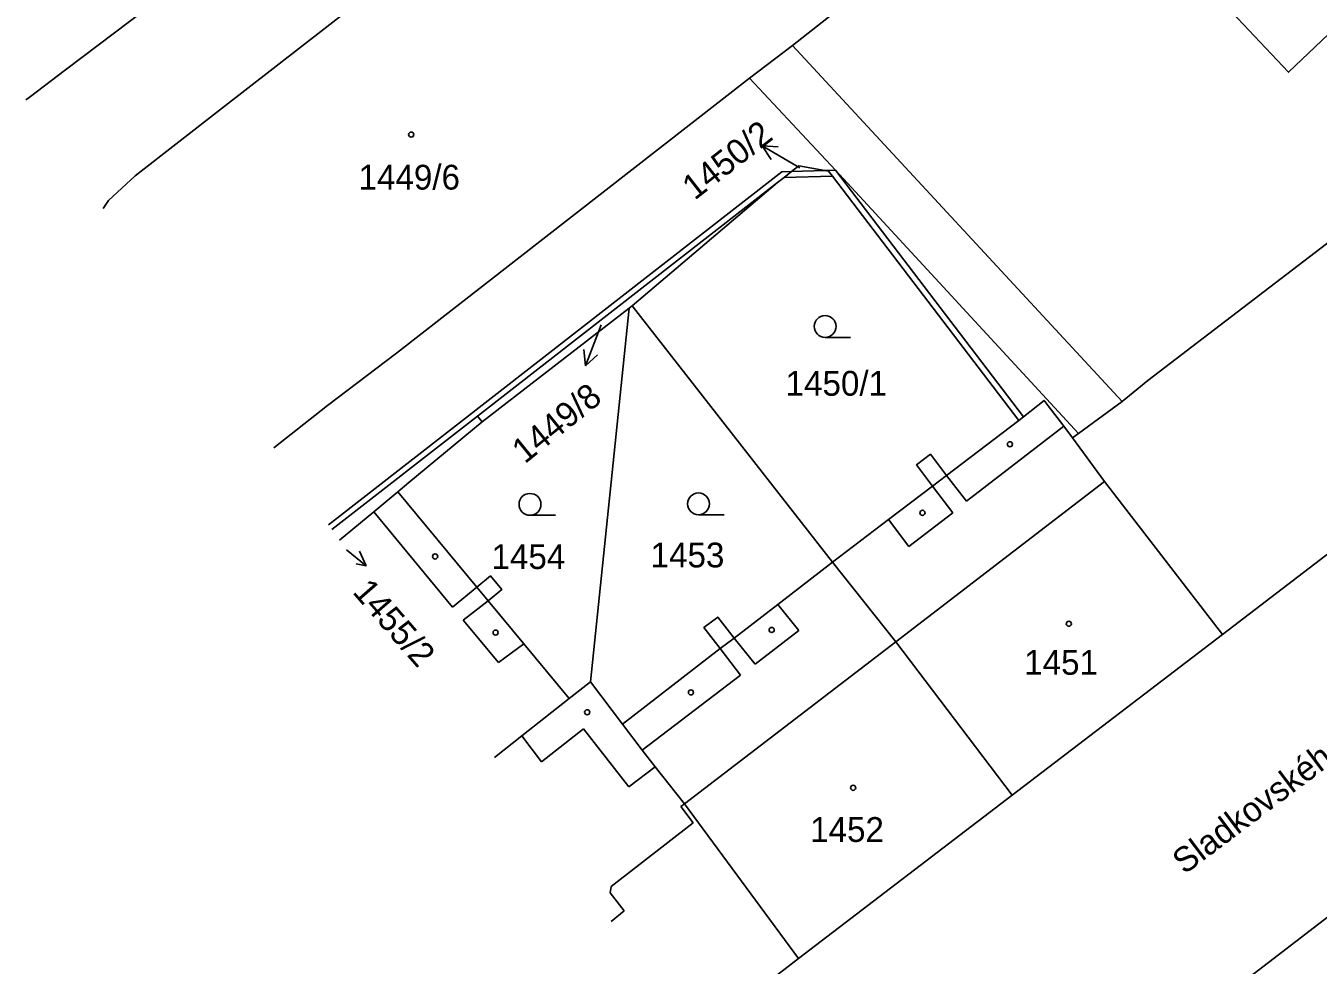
# Model space of a CAD drawing. Extents: x -821458 to -820266, y -1071458 to -1069826.
# Drawn here: x -821357.1 to -821268.4, y -1070550.7 to -1070486.3 of the extents above; entities that cross this region are included whole.
import ezdxf

# ---------------------------------------------------------------- set-up
doc = ezdxf.new("R2010")
doc.units = 0
for name, color, linetype in [('Vrstva 1', 7, 'Continuous'), ('Vrstva 2', 7, 'Continuous'), ('Vrstva 3', 7, 'Continuous'), ('Vrstva 4', 7, 'Continuous'), ('Vrstva 5', 7, 'Continuous'), ('Vrstva 7', 7, 'Continuous')]:
    doc.layers.add(name, color=color, linetype=linetype)

msp = doc.modelspace()

# ---------------------------------------------------------------- linework, layer by layer
at = {"layer": 'Vrstva 1'}
for p, q in [((-821301.74, -1070496.63), (-821305.06, -1070496.73)), ((-821301.74, -1070496.63), (-821288.95, -1070513.38)), ((-821326.08, -1070513.09), (-821305.51, -1070497.07)), ((-821315.48, -1070505.51), (-821305.51, -1070497.07)), ((-821305.51, -1070497.07), (-821305.06, -1070496.73)), ((-821315.67, -1070505.67), (-821315.48, -1070505.51)), ((-821315.48, -1070505.51), (-821301.73, -1070523.09)), ((-821325.77, -1070513.47), (-821315.67, -1070505.67)), ((-821315.67, -1070505.67), (-821318.33, -1070531.29)), ((-821336.061, -1070520.858), (-821326.08, -1070513.09)), ((-821326.08, -1070513.09), (-821325.77, -1070513.47)), ((-821289.42, -1070539.06), (-821274.99, -1070528.04)), ((-821319.79, -1070532.43), (-821318.33, -1070531.29)), ((-821318.33, -1070531.29), (-821316.13, -1070534.19)), ((-821304.07, -1070550.27), (-821289.42, -1070539.06))]:
    msp.add_line(p, q, dxfattribs=at)
for points in [[(-821320.16, -1070473.76), (-821315.16, -1070469.88), (-821313.58, -1070468.77), (-821309.79, -1070473.64), (-821308.8, -1070472.89), (-821304.29, -1070478.67), (-821303.47, -1070478.04), (-821300.52, -1070481.83), (-821300.18, -1070482.66), (-821300.19, -1070483.6), (-821300.49, -1070484.36), (-821301.04, -1070484.97), (-821304.49, -1070487.68), (-821307.43, -1070489.92), (-821331.64, -1070508.76), (-821336.37, -1070512.34), (-821340.055, -1070515.253)], [(-821351.742, -1070498.854), (-821351.38, -1070498.3), (-821349.56, -1070496.61), (-821343.56, -1070491.95), (-821320.16, -1070473.76)], [(-821273.93, -1070474.15), (-821275.52, -1070475.59), (-821275.85, -1070475.93), (-821278.67, -1070478.52), (-821279.06, -1070478.09), (-821280.19, -1070479.14), (-821279.86, -1070479.52), (-821275.13, -1070484.54), (-821270.46, -1070489.5), (-821261.8, -1070481.24)], [(-821254.92, -1070491.37), (-821280.12, -1070510.63), (-821281.87, -1070512.08), (-821284.87, -1070514.27), (-821285.27, -1070514.56)], [(-821274.99, -1070528.04), (-821242.73, -1070503.37), (-821242.62, -1070503.28), (-821229.6, -1070493.33)], [(-821305.06, -1070496.73), (-821304.54, -1070496.31), (-821304.05, -1070495.92), (-821302.26, -1070496.23), (-821302, -1070496.28), (-821301.74, -1070496.63)], [(-821288.95, -1070513.38), (-821288.64, -1070513.13), (-821287.23, -1070512), (-821286.94, -1070512.38), (-821285.87, -1070513.76), (-821285.27, -1070514.56)], [(-821325.77, -1070513.47), (-821330.78, -1070517.63), (-821331.55, -1070518.26)], [(-821301.73, -1070523.09), (-821297.9, -1070520.17), (-821294.87, -1070517.87), (-821295.98, -1070516.42), (-821295.02, -1070515.69), (-821293.92, -1070517.14), (-821288.95, -1070513.38)], [(-821285.27, -1070514.56), (-821283.08, -1070517.57), (-821274.99, -1070528.04)], [(-821335.549, -1070521.576), (-821333.2, -1070519.63), (-821331.55, -1070518.26)], [(-821331.55, -1070518.26), (-821326.13, -1070524.8), (-821325.2, -1070524.03), (-821324.42, -1070524.96), (-821325.35, -1070525.74), (-821322.91, -1070528.68), (-821319.79, -1070532.43)], [(-821301.73, -1070523.09), (-821305.49, -1070525.99), (-821308.49, -1070528.3), (-821309.61, -1070526.85), (-821310.55, -1070527.57), (-821309.43, -1070529.02), (-821316.13, -1070534.19)], [(-821301.73, -1070523.09), (-821297.4, -1070528.55), (-821289.42, -1070539.06)], [(-821324.926, -1070536.483), (-821323.04, -1070534.99), (-821319.79, -1070532.43)], [(-821316.13, -1070534.19), (-821314.78, -1070535.98), (-821313.9, -1070537.13), (-821311.88, -1070539.66), (-821304.07, -1070550.27)], [(-821266.51, -1070546.45), (-821275.28, -1070553.19), (-821281.79, -1070558.19), (-821281.93, -1070558.3)], [(-821311.203, -1070555.74), (-821306.37, -1070552.05), (-821304.07, -1070550.27)]]:
    msp.add_lwpolyline(points, dxfattribs=at)
at = {"layer": 'Vrstva 3'}
for p, q in [((-821302.243, -1070507.68), (-821300.493, -1070507.68)), ((-821322.483, -1070519.88), (-821320.733, -1070519.88)), ((-821310.923, -1070519.84), (-821309.173, -1070519.84))]:
    msp.add_line(p, q, dxfattribs=at)
for centre in [(-821302.243, -1070506.93), (-821322.483, -1070519.13), (-821310.923, -1070519.09)]:
    msp.add_circle(centre, 0.75, dxfattribs=at)
at = {"layer": 'Vrstva 4'}
for p, q in [((-821354.34, -1070489.34), (-821341.25, -1070479.44)), ((-821304.49, -1070487.68), (-821281.87, -1070512.08)), ((-821356.83, -1070491.23), (-821354.34, -1070489.34)), ((-821307.43, -1070489.92), (-821301.54, -1070496.21)), ((-821357.054, -1070491.4), (-821356.83, -1070491.23)), ((-821305.2, -1070496.33), (-821336.293, -1070520.532)), ((-821305.2, -1070496.33), (-821304.54, -1070496.31)), ((-821304.54, -1070496.31), (-821302.26, -1070496.23)), ((-821301.54, -1070496.21), (-821302.26, -1070496.23)), ((-821288.64, -1070513.13), (-821301.54, -1070496.21)), ((-821284.87, -1070514.27), (-821301.54, -1070496.21)), ((-821292.55, -1070518.91), (-821285.87, -1070513.76)), ((-821297.4, -1070528.55), (-821283.08, -1070517.57)), ((-821294.87, -1070517.87), (-821293.92, -1070517.14)), ((-821293.48, -1070519.7), (-821294.87, -1070517.87)), ((-821293.92, -1070517.14), (-821292.55, -1070518.91)), ((-821333.2, -1070519.63), (-821327.79, -1070526.18)), ((-821296.51, -1070522.01), (-821293.48, -1070519.7)), ((-821297.9, -1070520.17), (-821296.51, -1070522.01)), ((-821327.79, -1070526.18), (-821326.13, -1070524.8)), ((-821326.13, -1070524.8), (-821325.35, -1070525.74)), ((-821325.35, -1070525.74), (-821327.06, -1070527.07)), ((-821304.05, -1070527.78), (-821305.49, -1070525.99)), ((-821327.06, -1070527.07), (-821324.65, -1070529.98)), ((-821297.4, -1070528.55), (-821311.88, -1070539.66)), ((-821309.43, -1070529.02), (-821308.49, -1070528.3)), ((-821308.49, -1070528.3), (-821307.04, -1070530.09)), ((-821307.04, -1070530.09), (-821304.05, -1070527.78)), ((-821324.65, -1070529.98), (-821322.91, -1070528.68)), ((-821308.05, -1070530.84), (-821309.43, -1070529.02)), ((-821314.78, -1070535.98), (-821308.05, -1070530.84)), ((-821321.7, -1070536.78), (-821318.81, -1070534.52)), ((-821318.81, -1070534.52), (-821315.71, -1070538.5)), ((-821323.04, -1070534.99), (-821321.7, -1070536.78)), ((-821315.71, -1070538.5), (-821313.9, -1070537.13)), ((-821312.13, -1070539.85), (-821311.88, -1070539.66)), ((-821311.29, -1070540.96), (-821312.13, -1070539.85)), ((-821316.92, -1070545.33), (-821311.29, -1070540.96)), ((-821316.98, -1070545.75), (-821316.92, -1070545.33)), ((-821316.03, -1070547), (-821316.98, -1070545.75)), ((-821316.917, -1070547.722), (-821316.03, -1070547))]:
    msp.add_line(p, q, dxfattribs=at)
at = {"layer": 'Vrstva 5'}
for centre in [(-821330.627, -1070493.779), (-821289.567, -1070515.009), (-821295.567, -1070519.709), (-821328.987, -1070522.699), (-821305.907, -1070527.739), (-821285.527, -1070527.309), (-821324.837, -1070527.919), (-821311.447, -1070532.019), (-821318.557, -1070533.379), (-821300.317, -1070538.559)]:
    msp.add_circle(centre, 0.175, dxfattribs=at)
at = {"layer": 'Vrstva 7'}
for p, q in [((-821303.97, -1070496.06), (-821306.569, -1070494.56)), ((-821306.569, -1070494.56), (-821305.451, -1070494.627)), ((-821306.569, -1070494.56), (-821305.952, -1070495.494)), ((-821317.61, -1070506.83), (-821318.685, -1070509.632)), ((-821318.685, -1070509.632), (-821318.794, -1070508.517)), ((-821318.685, -1070509.632), (-821317.859, -1070508.876)), ((-821335.075, -1070522.242), (-821333.708, -1070523.349)), ((-821333.708, -1070523.349), (-821334.171, -1070522.329)), ((-821333.708, -1070523.349), (-821334.394, -1070523.197))]:
    msp.add_line(p, q, dxfattribs=at)

# ---------------------------------------------------------------- texts
at = {"layer": 'Vrstva 2'}
for s, rotation, p in [('1450/2', 38, (-821311.186, -1070498.32)), ('1449/8', 39, (-821322.835, -1070516.392)), ('1455/2', 311, (-821334.708, -1070525.168))]:
    msp.add_text(s, height=1.7, rotation=rotation, dxfattribs=at).set_placement(p)
for s, p in [('1449/6', (-821334.235, -1070497.55)), ('1450/1', (-821304.95, -1070511.68)), ('1454', (-821325.117, -1070523.56)), ('1453', (-821314.207, -1070523.45)), ('1451', (-821288.587, -1070530.81)), ('1452', (-821303.267, -1070542.269))]:
    msp.add_text(s, height=1.7, dxfattribs=at).set_placement(p)
at = {"layer": 'Vrstva 7'}
msp.add_text('Sladkovského', height=1.7, rotation=37, dxfattribs=at).set_placement((-821277.599, -1070544.542))

doc.saveas('drawing.dxf')
